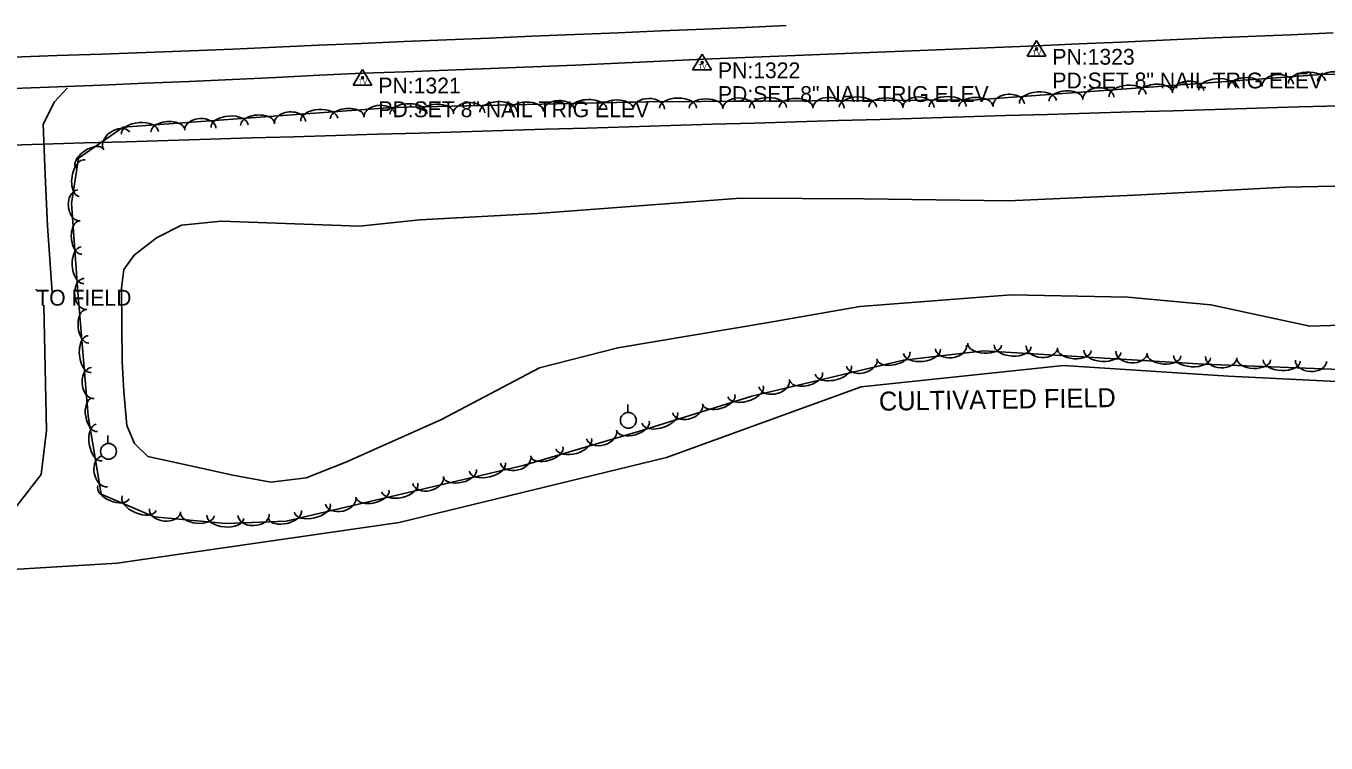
# Model space of a CAD drawing. Extents: x 1441650 to 1491889, y 345904 to 358319.
# Drawn here: x 1483151 to 1483562.1, y 345903.7 to 346130.3 of the extents above; entities that cross this region are included whole.
import ezdxf

# ---------------------------------------------------------------- set-up
doc = ezdxf.new("R2010")
doc.units = 0
for name, color, linetype in [('S_EDGE_PAVEMENT', 7, 'Continuous'), ('S_GRAVEL_ROAD', 7, 'Continuous'), ('S_MISC_BOUNDARY', 7, 'Continuous'), ('S_MISC_BOUNDARY_ANNOT', 7, 'Continuous'), ('S_MSC_PT_SYM', 7, 'Continuous'), ('S_SECONDARY_CTL', 7, 'Continuous'), ('S_SECONDARY_CTL_ANNOT', 7, 'Continuous'), ('S_SHOULDER', 7, 'Continuous'), ('S_STREAM', 7, 'Continuous'), ('S_SURVEY_TEXT_ANNOT', 7, 'Continuous'), ('S_TRAILS', 7, 'Continuous'), ('S_TREE', 7, 'Continuous'), ('S_UTILITY_POLE', 7, 'Continuous')]:
    doc.layers.add(name, color=color, linetype=linetype)

msp = doc.modelspace()

# ---------------------------------------------------------------- linework, layer by layer
at = {"layer": 'S_EDGE_PAVEMENT'}
msp.add_lwpolyline([(1483146.86, 346120.45), (1483160.86, 346120.95), (1483174.85, 346121.45), (1483188.85, 346121.94), (1483202.85, 346122.44), (1483216.39, 346123.03), (1483229.94, 346123.62), (1483243.48, 346124.21), (1483257.03, 346124.8), (1483270.51, 346125.37), (1483283.99, 346125.93), (1483297.47, 346126.49), (1483310.95, 346127.05), (1483324.59, 346127.61), (1483338.23, 346128.17), (1483351.87, 346128.73), (1483365.51, 346129.29), (1483378.46, 346129.86), (1483391.41, 346130.43)], dxfattribs=at)
at = {"layer": 'S_GRAVEL_ROAD'}
msp.add_lwpolyline([(1483159.22, 346046.07), (1483157.75, 346067.19), (1483157.08, 346083.22), (1483156.4, 346099.24), (1483160.05, 346106.33), (1483164.09, 346110.75)], dxfattribs=at)
at = {"layer": 'S_MISC_BOUNDARY'}
msp.add_lwpolyline([(1482799.4, 345960.94), (1482900.37, 345979.31), (1482984.42, 345977.18), (1483047.64, 345969.8), (1483091.32, 345960.2), (1483132.79, 345957.73), (1483179.79, 345960.5), (1483269, 345973.42), (1483353.52, 345993.94), (1483415.12, 346016.24), (1483479.03, 346022.98), (1483531.22, 346019.61), (1483627.59, 346014.94), (1483659.25, 346014.75), (1483721.08, 346022.38)], dxfattribs=at)
at = {"layer": 'S_MSC_PT_SYM'}
msp.add_lwpolyline([(1483154.24, 346046.94), (1483154.24, 346046.99), (1483154.24, 346046.94), (1483154.19, 346046.94), (1483154.24, 346046.94), (1483154.24, 346046.89), (1483154.24, 346046.94), (1483154.29, 346046.94)], dxfattribs=at)
at = {"layer": 'S_SECONDARY_CTL'}
for p, q in [((1483470.56, 346125.69), (1483467.55, 346120.73)), ((1483470.56, 346125.69), (1483473.5, 346120.73)), ((1483364.81, 346121.41), (1483361.8, 346116.45)), ((1483364.81, 346121.41), (1483367.76, 346116.45)), ((1483467.55, 346120.73), (1483473.5, 346120.73)), ((1483257.43, 346116.59), (1483254.42, 346111.64)), ((1483257.43, 346116.59), (1483260.38, 346111.64)), ((1483361.8, 346116.45), (1483367.76, 346116.45)), ((1483254.42, 346111.64), (1483260.38, 346111.64))]:
    msp.add_line(p, q, dxfattribs=at)
for centre, radius in [((1483470.56, 346123.08), 0.311), ((1483470.56, 346123.08), 0.183), ((1483470.56, 346123.08), 0.103), ((1483364.81, 346118.8), 0.311), ((1483364.81, 346118.8), 0.183), ((1483364.81, 346118.8), 0.103), ((1483257.43, 346113.98), 0.311), ((1483257.43, 346113.98), 0.183), ((1483257.43, 346113.98), 0.103)]:
    msp.add_circle(centre, radius, dxfattribs=at)
at = {"layer": 'S_SHOULDER'}
msp.add_lwpolyline([(1483147.05, 346110.51), (1483160.93, 346111.08), (1483174.82, 346111.64), (1483188.71, 346112.2), (1483202.6, 346112.76), (1483216.32, 346113.42), (1483230.04, 346114.07), (1483243.76, 346114.72), (1483257.48, 346115.37), (1483270.92, 346115.86), (1483284.36, 346116.36), (1483297.79, 346116.86), (1483311.23, 346117.35), (1483324.73, 346117.97), (1483338.24, 346118.58), (1483351.75, 346119.19), (1483365.25, 346119.8), (1483378.4, 346120.33), (1483391.55, 346120.87), (1483404.7, 346121.4), (1483417.85, 346121.93), (1483431.04, 346122.45), (1483444.23, 346122.97), (1483457.42, 346123.49), (1483470.61, 346124.02), (1483483.95, 346124.62), (1483497.3, 346125.22), (1483510.64, 346125.82), (1483523.98, 346126.42), (1483537.43, 346126.98), (1483550.88, 346127.54), (1483564.33, 346128.1)], dxfattribs=at)
at = {"layer": 'S_STREAM'}
msp.add_lwpolyline([(1483596.81, 346036.66), (1483556.92, 346035.43), (1483525.65, 346042.23), (1483499.41, 346044.62), (1483462.56, 346045.35), (1483414.66, 346041.65), (1483385.82, 346036.65), (1483338.14, 346028.64), (1483313.4, 346022.29), (1483282.41, 346005.95), (1483252.16, 345992.42), (1483239.6, 345987.48), (1483228.43, 345986.15), (1483216.4, 345988.36), (1483206.41, 345990.55), (1483198.68, 345992.25), (1483189.56, 345994.27), (1483185.33, 345998.38), (1483182.89, 346004.01), (1483181.89, 346014.81), (1483181.43, 346024.25), (1483181.22, 346047.48), (1483181.89, 346053.34), (1483185.17, 346057.92), (1483192.22, 346063.32), (1483200.19, 346067.35), (1483212.69, 346068.65), (1483256.48, 346067.07), (1483275.56, 346069.02), (1483312.7, 346071.08), (1483376.9, 346075.88), (1483416.06, 346075.71), (1483461.59, 346075.1), (1483501.54, 346076.84), (1483549.27, 346079.4), (1483590.53, 346080.17)], dxfattribs=at)
at = {"layer": 'S_TRAILS'}
msp.add_lwpolyline([(1483156.58, 346042.09), (1483157.49, 346002.49), (1483155.77, 345988.54), (1483148.13, 345978.69), (1483132.02, 345972.07), (1483115.15, 345972.13), (1483101.7, 345974.68), (1483080.29, 345981.17), (1483057.63, 345989.78), (1483043.27, 345993.13), (1483024.53, 345994.97), (1482957.6, 345993.01), (1482882.49, 345986.23), (1482833.29, 345978.65), (1482795.72, 345969.69), (1482775.8, 345961.31), (1482759.52, 345949.83), (1482746.93, 345936.44), (1482739.52, 345918.21), (1482736.08, 345903.73)], dxfattribs=at)
at = {"layer": 'S_TREE'}
for points in [[(1483703.88, 346027.92), (1483645.67, 346021.01), (1483612.15, 346019.93), (1483523.37, 346023.49), (1483453.89, 346027.64), (1483428.5, 346024.71), (1483380.47, 346013.28), (1483344.71, 346002.2), (1483308.17, 345991.42), (1483233.24, 345973.85), (1483214.17, 345973.06), (1483191.54, 345975.18), (1483174.71, 345982.34), (1483170.61, 346007.1), (1483167.33, 346046.25), (1483165.34, 346074.26), (1483167.57, 346088.54), (1483181.76, 346098.3), (1483266.85, 346104.52), (1483347.19, 346106.39), (1483451.69, 346106.98), (1483560.7, 346115), (1483761.21, 346119.44)], [(1483142.97, 346092.56), (1483156.21, 346092.95), (1483169.45, 346093.35), (1483182.7, 346093.74), (1483195.94, 346094.13), (1483209.18, 346094.52), (1483222.42, 346094.91), (1483235.67, 346095.31), (1483248.91, 346095.7), (1483262.15, 346096.09), (1483275.39, 346096.48), (1483288.64, 346096.88), (1483301.88, 346097.27), (1483315.12, 346097.66), (1483328.36, 346098.05), (1483341.61, 346098.45), (1483354.85, 346098.84), (1483368.09, 346099.23), (1483381.33, 346099.62), (1483394.57, 346100.01), (1483407.82, 346100.41), (1483421.06, 346100.8), (1483434.3, 346101.19), (1483447.54, 346101.58), (1483460.79, 346101.98), (1483474.03, 346102.37), (1483487.27, 346102.76), (1483500.51, 346103.15), (1483513.76, 346103.54), (1483527, 346103.94), (1483540.24, 346104.33), (1483553.48, 346104.72), (1483566.73, 346105.11)], [(1483142.97, 346092.56), (1483156.21, 346092.95), (1483169.45, 346093.35), (1483182.7, 346093.74), (1483195.94, 346094.13), (1483209.18, 346094.52), (1483222.42, 346094.91), (1483235.67, 346095.31), (1483248.91, 346095.7), (1483262.15, 346096.09), (1483275.39, 346096.48), (1483288.64, 346096.88), (1483301.88, 346097.27), (1483315.12, 346097.66), (1483328.36, 346098.05), (1483341.61, 346098.45), (1483354.85, 346098.84), (1483368.09, 346099.23), (1483381.33, 346099.62), (1483394.57, 346100.01), (1483407.82, 346100.41), (1483421.06, 346100.8), (1483434.3, 346101.19), (1483447.54, 346101.58), (1483460.79, 346101.98), (1483474.03, 346102.37), (1483487.27, 346102.76), (1483500.51, 346103.15), (1483513.76, 346103.54), (1483527, 346103.94), (1483540.24, 346104.33), (1483553.48, 346104.72), (1483566.73, 346105.11)]]:
    msp.add_lwpolyline(points, dxfattribs=at)
for centre, major_axis, ratio, start_param, end_param in [((1483518.47, 346109.51), (-4.94, -0.36), 0.682894, 3.141818, 6.283411), ((1483527.68, 346110.45), (-5.85, -0.43), 0.54814, 3.141731, 6.283323), ((1483536.53, 346111.1), (-5.33, -0.39), 0.538792, 3.141726, 6.283319), ((1483546.82, 346111.6), (-4.94, -0.36), 0.682894, 3.141818, 6.283411), ((1483556.04, 346112.53), (-5.85, -0.43), 0.54814, 3.141731, 6.283323), ((1483564.78, 346112.97), (-5.35, -0.12), 0.538785, 3.141593, 6.283185), ((1483461.77, 346105.34), (-4.94, -0.36), 0.682894, 3.141818, 6.283411), ((1483470.98, 346106.28), (-5.85, -0.43), 0.54814, 3.141731, 6.283323), ((1483479.83, 346106.93), (-5.33, -0.39), 0.538792, 3.141726, 6.283319), ((1483490.12, 346107.42), (-4.94, -0.36), 0.682894, 3.141818, 6.283411), ((1483499.33, 346108.36), (-5.85, -0.43), 0.54814, 3.141731, 6.283323), ((1483508.18, 346109.01), (-5.33, -0.39), 0.538792, 3.141726, 6.283319), ((1483262.83, 346101.85), (-4.94, -0.36), 0.682897, 3.141991, 6.283584), ((1483271.96, 346102.53), (-5.87, -0.14), 0.548132, 3.141573, 6.283166), ((1483280.82, 346102.73), (-5.34, -0.12), 0.538785, 3.141574, 6.283166), ((1483291.13, 346102.71), (-4.95, -0.12), 0.682884, 3.141561, 6.283154), ((1483300.38, 346103.19), (-5.87, -0.14), 0.548132, 3.141573, 6.283166), ((1483309.24, 346103.39), (-5.34, -0.12), 0.538785, 3.141574, 6.283166), ((1483319.55, 346103.37), (-4.95, -0.12), 0.682884, 3.141561, 6.283154), ((1483328.8, 346103.85), (-5.87, -0.14), 0.548132, 3.141573, 6.283166), ((1483337.66, 346104.06), (-5.34, -0.12), 0.538785, 3.141574, 6.283166), ((1483347.92, 346104.02), (-4.96, -0.03), 0.682884, 3.141593, 6.283185), ((1483357.18, 346104.33), (-5.87, -0.03), 0.548132, 3.141593, 6.283185), ((1483366.05, 346104.38), (-5.35, -0.03), 0.538785, 3.141593, 6.283185), ((1483376.35, 346104.18), (-4.96, -0.03), 0.682884, 3.141593, 6.283185), ((1483385.61, 346104.49), (-5.87, -0.03), 0.548132, 3.141593, 6.283185), ((1483394.48, 346104.54), (-5.35, -0.03), 0.538785, 3.141593, 6.283185), ((1483404.78, 346104.34), (-4.96, -0.03), 0.682884, 3.141593, 6.283185), ((1483414.04, 346104.65), (-5.87, -0.03), 0.548132, 3.141593, 6.283185), ((1483422.9, 346104.7), (-5.35, -0.03), 0.538785, 3.141593, 6.283185), ((1483433.21, 346104.5), (-4.96, -0.03), 0.682884, 3.141593, 6.283185), ((1483442.46, 346104.81), (-5.87, -0.03), 0.548132, 3.141593, 6.283185), ((1483451.33, 346104.86), (-5.35, -0.03), 0.538785, 3.141593, 6.283185), ((1483206.13, 346097.7), (-4.94, -0.36), 0.682897, 3.141991, 6.283584), ((1483215.35, 346098.64), (-5.85, -0.43), 0.548142, 3.141837, 6.283429), ((1483224.19, 346099.28), (-5.33, -0.39), 0.538795, 3.141829, 6.283422), ((1483234.48, 346099.77), (-4.94, -0.36), 0.682897, 3.141991, 6.283584), ((1483243.7, 346100.71), (-5.85, -0.43), 0.548142, 3.141837, 6.283429), ((1483252.54, 346101.36), (-5.33, -0.39), 0.538795, 3.141829, 6.283422), ((1483179.7, 346094), (-4.08, -2.78), 0.685559, 3.14843, 6.290023), ((1483186.99, 346096.56), (-5.85, -0.43), 0.548142, 3.141837, 6.283429), ((1483195.84, 346097.21), (-5.33, -0.39), 0.538795, 3.141829, 6.283422), ((1483171.09, 346088.38), (-4.4, -3.01), 0.540902, 3.145634, 6.287227), ((1483168.74, 346082.24), (-0.91, -5.78), 0.551935, 3.142535, 6.284128), ((1483167.77, 346073.62), (0.35, -4.88), 0.694054, 3.140607, 6.2822), ((1483168.23, 346063.45), (0.37, -5.27), 0.547598, 3.141017, 6.28261), ((1483168.85, 346054.72), (0.41, -5.78), 0.557098, 3.140998, 6.282591), ((1483169.77, 346045.64), (0.41, -4.91), 0.688976, 3.140819, 6.282412), ((1483170.36, 346035.41), (0.45, -5.3), 0.543591, 3.141138, 6.28273), ((1483171.1, 346026.62), (0.49, -5.82), 0.553022, 3.141123, 6.282716), ((1483425.32, 346026.13), (5.2, 1.24), 0.538877, 3.141383, 6.282976), ((1483434.32, 346027.51), (5.83, 0.67), 0.548151, 3.141593, 6.283185), ((1483443.49, 346028.83), (4.92, 0.57), 0.682908, 3.141593, 6.283185), ((1483454.12, 346029.75), (5.34, -0.32), 0.538796, 3.141593, 6.283185), ((1483462.98, 346029.22), (5.86, -0.35), 0.548143, 3.141593, 6.283185), ((1483472.23, 346028.93), (4.95, -0.3), 0.682898, 3.141593, 6.283185), ((1483482.5, 346028.05), (5.34, -0.32), 0.538796, 3.141593, 6.283185), ((1483491.35, 346027.52), (5.86, -0.35), 0.548143, 3.141593, 6.283185), ((1483500.61, 346027.23), (4.95, -0.3), 0.682898, 3.141593, 6.283185), ((1483510.88, 346026.36), (5.34, -0.32), 0.538796, 3.141593, 6.283185), ((1483172.13, 346017.47), (0.41, -4.91), 0.688976, 3.140819, 6.282412), ((1483406.3, 346021.6), (5.71, 1.36), 0.548226, 3.141376, 6.282969), ((1483415.24, 346024), (4.82, 1.15), 0.683001, 3.141239, 6.282832), ((1483519.73, 346025.83), (5.86, -0.35), 0.548143, 3.141593, 6.283185), ((1483528.95, 346025.64), (4.95, -0.2), 0.682892, 3.141593, 6.283185), ((1483539.23, 346024.97), (5.34, -0.21), 0.538791, 3.141593, 6.283185), ((1483548.09, 346024.61), (5.86, -0.24), 0.548138, 3.141593, 6.283185), ((1483557.35, 346024.5), (4.95, -0.2), 0.682892, 3.141593, 6.283185), ((1483387.59, 346017.41), (4.82, 1.15), 0.683001, 3.141239, 6.282832), ((1483397.67, 346019.54), (5.2, 1.24), 0.538877, 3.141383, 6.282976), ((1483378.53, 346014.89), (5.6, 1.74), 0.548426, 3.140134, 6.281727), ((1483172.71, 346007.4), (0.87, -5.27), 0.540657, 3.141593, 6.283185), ((1483360.15, 346009.47), (4.73, 1.47), 0.683249, 3.13921, 6.280803), ((1483370.07, 346012.27), (5.1, 1.59), 0.539073, 3.14018, 6.281772), ((1483351.39, 346006.48), (5.6, 1.74), 0.548426, 3.140134, 6.281727), ((1483174.16, 345998.66), (0.96, -5.79), 0.550037, 3.141593, 6.283185), ((1483332.98, 346001.21), (4.75, 1.4), 0.683058, 3.141593, 6.283185), ((1483342.94, 346003.88), (5.13, 1.51), 0.538922, 3.141593, 6.283185), ((1483324.18, 345998.34), (5.63, 1.66), 0.548271, 3.141593, 6.283185), ((1483175.93, 345989.57), (0.81, -4.89), 0.685257, 3.141593, 6.283185), ((1483305.82, 345993.3), (4.82, 1.13), 0.682994, 3.141593, 6.283185), ((1483315.67, 345995.83), (5.13, 1.51), 0.538922, 3.141593, 6.283185), ((1483288.23, 345988.91), (5.21, 1.22), 0.538871, 3.141593, 6.283185), ((1483296.87, 345990.94), (5.71, 1.34), 0.54822, 3.141593, 6.283185), ((1483269.19, 345984.45), (5.71, 1.34), 0.54822, 3.141593, 6.283185), ((1483278.14, 345986.81), (4.82, 1.13), 0.682994, 3.141593, 6.283185), ((1483178.64, 345982.97), (4.92, -2.09), 0.539099, 3.141593, 6.283185), ((1483186.8, 345979.49), (5.4, -2.3), 0.548452, 3.141593, 6.283185), ((1483250.47, 345980.32), (4.82, 1.13), 0.682994, 3.141593, 6.283185), ((1483260.56, 345982.42), (5.21, 1.22), 0.538871, 3.141593, 6.283185), ((1483194.96, 345977.24), (4.93, -0.46), 0.682913, 3.141593, 6.283185), ((1483232.88, 345975.93), (5.21, 1.22), 0.538871, 3.141593, 6.283185), ((1483241.51, 345977.96), (5.71, 1.34), 0.54822, 3.141593, 6.283185), ((1483205.19, 345976.02), (5.32, -0.5), 0.538807, 3.141593, 6.283185), ((1483214.02, 345975.2), (5.84, -0.55), 0.548155, 3.141593, 6.283185), ((1483222.97, 345975.8), (4.95, 0.2), 0.682886, 3.141682, 6.283274)]:
    msp.add_ellipse(centre, major_axis=major_axis, ratio=ratio, start_param=start_param, end_param=end_param, dxfattribs=at)
at = {"layer": 'S_UTILITY_POLE'}
for p, q in [((1483341.3, 346008.21), (1483341.3, 346010.69)), ((1483176.91, 345998.41), (1483176.91, 346000.89))]:
    msp.add_line(p, q, dxfattribs=at)
for centre in [(1483341.44, 346005.69), (1483177.06, 345995.89)]:
    msp.add_circle(centre, 2.5, dxfattribs=at)

# ---------------------------------------------------------------- texts
at = {"layer": 'S_MISC_BOUNDARY_ANNOT'}
msp.add_text('CULTIVATED FIELD', height=6.0004, rotation=0.9019, dxfattribs=at).set_placement((1483420.75, 346008.72))
at = {"layer": 'S_SECONDARY_CTL'}
for p in [(1483469.35, 346121.07), (1483363.61, 346116.79), (1483256.23, 346111.97)]:
    msp.add_text('TV', height=1.5, rotation=360, dxfattribs=at).set_placement(p)
at = {"layer": 'S_SECONDARY_CTL_ANNOT'}
for s, p in [('PN:1323', (1483475.56, 346118.08)), ('PN:1322', (1483369.81, 346113.8)), ('PN:1321', (1483262.43, 346108.98)), ('PD:SET 8" NAIL TRIG ELEV', (1483475.56, 346110.58)), ('PD:SET 8" NAIL TRIG ELEV', (1483369.81, 346106.3)), ('PD:SET 8" NAIL TRIG ELEV', (1483262.43, 346101.48))]:
    msp.add_text(s, height=5, dxfattribs=at).set_placement(p)
at = {"layer": 'S_SURVEY_TEXT_ANNOT'}
msp.add_text('TO FIELD', height=5, dxfattribs=at).set_placement((1483154.24, 346041.94))

doc.saveas('drawing.dxf')
